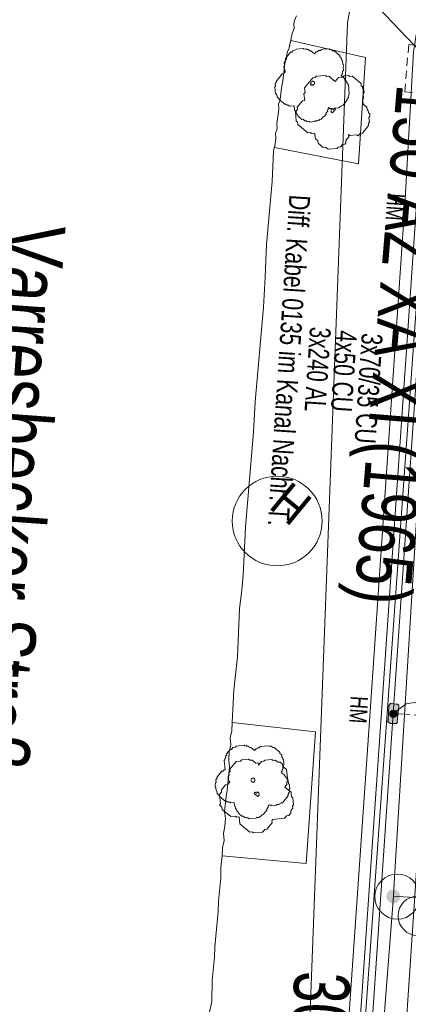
# Model space of a CAD drawing. Header units: metres. Extents: x -740 to 758, y -633 to 854.
# Tile 427 of 656: x -33 to -23, y -337 to -312. Entities that reach past the tile are written whole.
import ezdxf

# ---------------------------------------------------------------- set-up
doc = ezdxf.new("R2010")
doc.units = ezdxf.units.M
doc.header["$MEASUREMENT"] = 0
doc.linetypes.add('208_125', pattern=[0.3328, 0.208, -0.1248])
doc.linetypes.add('416_125', pattern=[0.5408, 0.416, -0.1248])
for name, color, linetype in [('Gas.LOVION', 7, 'Continuous'), ('Gis.LOVION', 7, 'Continuous'), ('Grundkarte.LOVION', 7, 'Continuous'), ('Grundkarte_Text.LOVION', 7, 'Continuous'), ('Strom.LOVION', 7, 'Continuous'), ('StromBemass.LOVION', 7, 'Continuous'), ('Telko.LOVION', 7, 'Continuous'), ('Wasser.LOVION', 7, 'Continuous')]:
    doc.layers.add(name, color=color, linetype=linetype)
doc.styles.add('ERSTELLTER_STIL_1', font='arial.ttf')

msp = doc.modelspace()

# ---------------------------------------------------------------- hatches: boundary and pattern name
at = {"layer": 'Gas.LOVION', "linetype": 'Continuous', "lineweight": 13}
for points in [[(-23.043, -334.519), (-23.03, -334.501), (-23.02, -334.482), (-23.012, -334.462), (-23.006, -334.44), (-23.004, -334.419), (-23.004, -334.397), (-23.007, -334.375), (-23.012, -334.354), (-23.02, -334.333), (-23.031, -334.314), (-23.044, -334.296), (-23.059, -334.28), (-23.076, -334.266), (-23.095, -334.255), (-23.114, -334.245), (-23.135, -334.239), (-23.157, -334.235), (-23.179, -334.233), (-23.201, -334.235), (-23.222, -334.239), (-23.243, -334.246), (-23.263, -334.255), (-23.282, -334.267), (-23.299, -334.281), (-23.314, -334.297), (-23.326, -334.315), (-23.337, -334.334), (-23.345, -334.355), (-23.35, -334.376), (-23.353, -334.398), (-23.353, -334.42), (-23.35, -334.441), (-23.345, -334.463), (-23.336, -334.483), (-23.326, -334.502), (-23.313, -334.52), (-23.298, -334.536), (-23.281, -334.55), (-23.262, -334.562), (-23.242, -334.571), (-23.221, -334.578), (-23.2, -334.582), (-23.178, -334.583), (-23.156, -334.582), (-23.134, -334.577), (-23.113, -334.571), (-23.094, -334.561), (-23.075, -334.549), (-23.058, -334.535)], [(-23.039, -334.518), (-23.026, -334.501), (-23.015, -334.481), (-23.007, -334.461), (-23.002, -334.44), (-22.999, -334.418), (-22.999, -334.396), (-23.002, -334.374), (-23.008, -334.353), (-23.016, -334.332), (-23.027, -334.313), (-23.04, -334.295), (-23.055, -334.279), (-23.072, -334.266), (-23.09, -334.254), (-23.11, -334.245), (-23.131, -334.238), (-23.153, -334.234), (-23.175, -334.232), (-23.196, -334.234), (-23.218, -334.238), (-23.239, -334.245), (-23.259, -334.254), (-23.277, -334.266), (-23.294, -334.28), (-23.309, -334.296), (-23.322, -334.314), (-23.333, -334.333), (-23.341, -334.354), (-23.346, -334.375), (-23.349, -334.397), (-23.349, -334.419), (-23.346, -334.441), (-23.34, -334.462), (-23.332, -334.482), (-23.321, -334.502), (-23.308, -334.519), (-23.293, -334.535), (-23.276, -334.549), (-23.258, -334.561), (-23.238, -334.57), (-23.217, -334.577), (-23.195, -334.581), (-23.173, -334.582), (-23.151, -334.581), (-23.13, -334.577), (-23.109, -334.57), (-23.089, -334.56), (-23.071, -334.549), (-23.054, -334.535)]]:
    msp.add_hatch(color=7, dxfattribs=at).paths.add_polyline_path(points)
at = {"layer": 'Strom.LOVION', "linetype": 'Continuous', "lineweight": 13}
msp.add_hatch(color=7, dxfattribs=at).paths.add_polyline_path([(-23.292, -329.537), (-23.314, -329.924), (-23.327, -329.94), (-23.263, -329.993), (-23.13, -329.994), (-23.1, -329.991), (-23.074, -329.959), (-23.077, -329.93), (-23.039, -329.557), (-23.042, -329.528), (-23.074, -329.501), (-23.104, -329.504), (-23.224, -329.486), (-23.24, -329.473)])
at = {"layer": 'StromBemass.LOVION', "linetype": 'Continuous', "lineweight": 13}
msp.add_hatch(color=7, dxfattribs=at).paths.add_polyline_path([(-23.105, -329.803), (-23.098, -329.794), (-23.093, -329.784), (-23.089, -329.773), (-23.086, -329.761), (-23.084, -329.75), (-23.084, -329.738), (-23.086, -329.726), (-23.089, -329.715), (-23.093, -329.704), (-23.099, -329.694), (-23.106, -329.684), (-23.114, -329.676), (-23.123, -329.668), (-23.133, -329.662), (-23.143, -329.657), (-23.155, -329.653), (-23.166, -329.651), (-23.178, -329.65), (-23.19, -329.651), (-23.201, -329.653), (-23.212, -329.657), (-23.223, -329.662), (-23.233, -329.668), (-23.242, -329.676), (-23.25, -329.685), (-23.257, -329.694), (-23.262, -329.704), (-23.267, -329.715), (-23.27, -329.727), (-23.271, -329.738), (-23.271, -329.75), (-23.269, -329.762), (-23.266, -329.773), (-23.262, -329.784), (-23.256, -329.794), (-23.25, -329.804), (-23.241, -329.812), (-23.232, -329.82), (-23.222, -329.826), (-23.212, -329.831), (-23.201, -329.835), (-23.189, -329.837), (-23.177, -329.838), (-23.166, -329.837), (-23.154, -329.835), (-23.143, -329.831), (-23.132, -329.826), (-23.122, -329.819), (-23.113, -329.812)])

# ---------------------------------------------------------------- linework, layer by layer
at = {"layer": 'Gas.LOVION', "color": 5, "linetype": 'Continuous', "lineweight": 18}
for points in [[(-27.533, -398.019), (-27.033, -389.68), (-26.695, -383.765), (-26.481, -380.656), (-26.287, -377.504), (-25.652, -368.279), (-24.929, -359.504), (-24.78, -357.554), (-24.256, -349.907), (-23.821, -342.727), (-23.171, -334.402), (-23.145, -333.912), (-22.395, -321.632), (-22.127, -316.818), (-22.047, -316.426), (-21.365, -312.517), (-20.447, -308.614)], [(-23.171, -334.402), (-23.068, -334.407), (-15.712, -334.826), (-14.979, -334.916)]]:
    msp.add_lwpolyline(points, dxfattribs=at)
at = {"layer": 'Gas.LOVION', "color": 7, "linetype": 'Continuous', "lineweight": 13}
msp.add_circle((-23.078, -334.412), 0.574, dxfattribs=at)
at = {"layer": 'Gis.LOVION', "color": 44, "linetype": 'Continuous', "lineweight": 18}
for points in [[(-24.829, -314.274), (-24.826, -314.303), (-24.853, -314.336), (-24.85, -314.365), (-24.889, -314.413), (-24.886, -314.442), (-24.939, -314.507), (-24.969, -314.509), (-25.021, -314.574), (-25.051, -314.577), (-25.064, -314.593), (-25.093, -314.596), (-25.106, -314.612), (-25.165, -314.617), (-25.178, -314.633), (-25.295, -314.645), (-25.311, -314.632), (-25.37, -314.637), (-25.402, -314.611), (-25.431, -314.614), (-25.479, -314.574), (-25.509, -314.577), (-25.605, -314.498), (-25.608, -314.469), (-25.64, -314.442), (-25.643, -314.413), (-25.675, -314.386), (-25.678, -314.357), (-25.694, -314.344), (-25.706, -314.227), (-25.823, -314.238), (-25.855, -314.212), (-25.884, -314.215), (-25.916, -314.188), (-25.945, -314.191), (-26.09, -314.072), (-26.093, -314.043), (-26.141, -314.003), (-26.147, -313.945), (-26.179, -313.918), (-26.196, -313.743), (-26.183, -313.727), (-26.189, -313.668), (-26.162, -313.636), (-26.165, -313.607), (-26.007, -313.414), (-25.977, -313.411), (-25.951, -313.379), (-25.922, -313.376), (-25.954, -313.35), (-25.941, -313.334), (-25.944, -313.304), (-25.96, -313.291), (-25.965, -313.233), (-25.952, -313.217), (-25.961, -313.129), (-25.934, -313.097), (-25.937, -313.067), (-25.924, -313.051), (-25.927, -313.022), (-25.795, -312.861), (-25.765, -312.858), (-25.739, -312.826), (-25.71, -312.823), (-25.697, -312.807), (-25.667, -312.804), (-25.654, -312.788), (-25.478, -312.771), (-25.462, -312.784), (-25.404, -312.779), (-25.388, -312.792), (-25.358, -312.789), (-25.31, -312.829), (-25.281, -312.826), (-25.185, -312.905), (-25.145, -312.857), (-25.116, -312.854), (-25.089, -312.822), (-25.031, -312.816), (-25.018, -312.8), (-24.988, -312.797), (-24.975, -312.781), (-24.887, -312.773), (-24.871, -312.786), (-24.813, -312.78), (-24.797, -312.793), (-24.767, -312.79), (-24.719, -312.83), (-24.69, -312.827), (-24.545, -312.946), (-24.542, -312.975), (-24.51, -313.002), (-24.507, -313.031), (-24.491, -313.044), (-24.488, -313.073), (-24.472, -313.087), (-24.464, -313.174), (-24.448, -313.188), (-24.445, -313.217), (-24.458, -313.233), (-24.449, -313.321), (-24.476, -313.353), (-24.473, -313.382), (-24.486, -313.398), (-24.483, -313.428), (-24.51, -313.46), (-24.413, -313.539), (-24.41, -313.568), (-24.378, -313.595), (-24.375, -313.624), (-24.343, -313.65), (-24.34, -313.68), (-24.324, -313.693), (-24.301, -313.927), (-24.315, -313.943), (-24.312, -313.972), (-24.325, -313.988), (-24.322, -314.018), (-24.362, -314.066), (-24.359, -314.095), (-24.465, -314.224), (-24.494, -314.227), (-24.507, -314.243), (-24.536, -314.246), (-24.563, -314.278), (-24.68, -314.289), (-24.693, -314.305), (-24.722, -314.308), (-24.738, -314.295), (-24.797, -314.301)], [(-25.211, -313.691), (-25.224, -313.707), (-25.24, -313.694), (-25.254, -313.71), (-25.286, -313.683), (-25.273, -313.667), (-25.289, -313.654), (-25.275, -313.638), (-25.262, -313.622), (-25.249, -313.606), (-25.236, -313.59), (-25.188, -313.629), (-25.185, -313.659), (-25.198, -313.675)], [(-26.341, -332.067), (-26.367, -332.099), (-26.364, -332.128), (-26.404, -332.176), (-26.401, -332.206), (-26.493, -332.318), (-26.523, -332.321), (-26.562, -332.369), (-26.592, -332.372), (-26.605, -332.388), (-26.663, -332.394), (-26.676, -332.41), (-26.852, -332.427), (-26.884, -332.401), (-26.914, -332.404), (-26.93, -332.39), (-26.959, -332.393), (-27.007, -332.354), (-27.036, -332.357), (-27.117, -332.29), (-27.12, -332.261), (-27.168, -332.222), (-27.171, -332.192), (-27.203, -332.166), (-27.209, -332.107), (-27.225, -332.094), (-27.233, -332.006), (-27.321, -332.015), (-27.337, -332.002), (-27.366, -332.005), (-27.382, -331.991), (-27.412, -331.994), (-27.444, -331.968), (-27.473, -331.971), (-27.618, -331.852), (-27.621, -331.823), (-27.669, -331.783), (-27.675, -331.724), (-27.691, -331.711), (-27.699, -331.623), (-27.715, -331.61), (-27.721, -331.552), (-27.708, -331.535), (-27.711, -331.506), (-27.697, -331.49), (-27.703, -331.432), (-27.664, -331.383), (-27.666, -331.354), (-27.548, -331.209), (-27.518, -331.207), (-27.492, -331.174), (-27.463, -331.172), (-27.485, -330.937), (-27.472, -330.921), (-27.475, -330.892), (-27.449, -330.86), (-27.452, -330.831), (-27.425, -330.799), (-27.428, -330.769), (-27.336, -330.657), (-27.306, -330.654), (-27.267, -330.606), (-27.208, -330.6), (-27.182, -330.568), (-26.977, -330.548), (-26.961, -330.561), (-26.931, -330.558), (-26.915, -330.571), (-26.886, -330.568), (-26.838, -330.608), (-26.809, -330.605), (-26.712, -330.684), (-26.673, -330.636), (-26.643, -330.633), (-26.63, -330.617), (-26.601, -330.614), (-26.574, -330.582), (-26.369, -330.562), (-26.353, -330.576), (-26.295, -330.57), (-26.247, -330.609), (-26.217, -330.607), (-26.073, -330.725), (-26.07, -330.755), (-26.022, -330.794), (-26.016, -330.853), (-26, -330.866), (-25.997, -330.895), (-25.981, -330.909), (-25.967, -331.055), (-25.98, -331.071), (-25.977, -331.1), (-25.99, -331.116), (-25.987, -331.146), (-26.014, -331.178), (-26.011, -331.207), (-26.024, -331.223), (-26.021, -331.252), (-25.941, -331.318), (-25.938, -331.348), (-25.89, -331.387), (-25.887, -331.417), (-25.855, -331.443), (-25.846, -331.531), (-25.83, -331.544), (-25.819, -331.661), (-25.832, -331.677), (-25.826, -331.736), (-25.839, -331.752), (-25.837, -331.781), (-25.863, -331.813), (-25.86, -331.843), (-26.005, -332.019), (-26.035, -332.022), (-26.048, -332.038), (-26.077, -332.041), (-26.09, -332.057), (-26.149, -332.063), (-26.162, -332.079), (-26.279, -332.09), (-26.295, -332.077), (-26.325, -332.08)]]:
    msp.add_lwpolyline(points, close=True, dxfattribs=at)
msp.add_circle((-26.756, -331.44), 0.0525, dxfattribs=at)
at = {"layer": 'Grundkarte.LOVION', "color": 8, "linetype": 'Continuous', "lineweight": 18}
for points in [[(-16.914, -266.447), (-16.979, -267.902), (-20.542, -314.89), (-39.045, -295.537), (-38.891, -293.186), (-37.671, -276.634), (-36.421, -259.192), (-35.729, -254.484)], [(-16.979, -267.902), (-20.542, -314.89), (-39.045, -295.537)], [(-47.04, -403.606), (-45.615, -383.723), (-44.433, -367.086), (-43.35, -352.468), (-42.184, -335.98), (-41.207, -322.998), (-40.023, -307.602), (-39.045, -295.537), (-20.542, -314.89), (-21.336, -325.814), (-22.255, -338.79), (-24.507, -370.162), (-25.902, -389.155), (-27.002, -405.105)], [(-47.04, -403.606), (-45.615, -383.723), (-44.433, -367.086), (-43.35, -352.468), (-42.184, -335.98), (-41.207, -322.998), (-40.023, -307.602), (-39.045, -295.537), (-20.542, -314.89), (-21.336, -325.814), (-22.255, -338.79), (-24.507, -370.162), (-25.902, -389.155), (-27.002, -405.105)], [(-25.649, -311.931), (-25.696, -312.054), (-25.717, -312.144), (-25.706, -312.261), (-25.753, -312.384), (-25.835, -312.747), (-25.883, -312.87), (-25.898, -313.019), (-25.945, -313.142), (-25.99, -313.59), (-26.031, -313.771), (-26.061, -314.069), (-26.108, -314.192), (-26.096, -314.309), (-26.111, -314.459), (-26.132, -314.549), (-26.147, -314.699), (-26.136, -314.816), (-26.183, -314.939), (-26.171, -315.056), (-26.186, -315.205), (-26.228, -315.386)], [(-27.284, -329.972), (-27.247, -329.141), (-27.197, -328.752), (-27.152, -328.304), (-27.096, -327.057), (-27.046, -326.668), (-27.001, -326.22), (-26.945, -324.973), (-26.738, -322.559), (-26.695, -321.787), (-26.488, -319.372), (-26.445, -318.6), (-26.409, -317.768), (-26.27, -316.159), (-26.228, -315.386)], [(-27.544, -333.367), (-27.534, -333.159), (-27.493, -332.978), (-27.51, -332.802), (-27.469, -332.62), (-27.459, -332.413), (-27.477, -332.237), (-27.432, -331.789), (-27.411, -331.699), (-27.351, -331.102), (-27.368, -330.926), (-27.359, -330.718), (-27.318, -330.537), (-27.335, -330.361), (-27.294, -330.18), (-27.284, -329.972)], [(-28.053, -339.948), (-28.017, -339.708), (-28.014, -339.442), (-27.951, -339.17), (-27.944, -338.637), (-27.909, -338.397), (-27.905, -338.131), (-27.87, -337.891), (-27.863, -337.358), (-27.801, -337.086), (-27.793, -336.554), (-27.734, -335.957), (-27.73, -335.69), (-27.64, -334.795), (-27.637, -334.528), (-27.577, -333.932), (-27.573, -333.665), (-27.544, -333.367)]]:
    msp.add_lwpolyline(points, dxfattribs=at)
at = {"layer": 'Grundkarte.LOVION', "color": 253, "linetype": 'Continuous', "lineweight": 18}
for points in [[(-26.207, -315.296), (-26.186, -315.205), (-26.171, -315.056), (-26.183, -314.939), (-26.136, -314.816), (-26.147, -314.699), (-26.132, -314.549), (-26.111, -314.459), (-26.096, -314.309), (-26.108, -314.192), (-26.061, -314.069), (-26.031, -313.771), (-25.99, -313.59), (-25.945, -313.142), (-25.898, -313.019), (-25.883, -312.87), (-25.835, -312.747), (-25.794, -312.566), (-23.89, -313), (-24.068, -315.707)], [(-27.544, -333.367), (-27.534, -333.159), (-27.493, -332.978), (-27.51, -332.802), (-27.469, -332.62), (-27.459, -332.413), (-27.477, -332.237), (-27.432, -331.789), (-27.411, -331.699), (-27.351, -331.102), (-27.368, -330.926), (-27.359, -330.718), (-27.318, -330.537), (-27.335, -330.361), (-27.294, -330.18), (-27.284, -329.972), (-25.163, -330.208), (-25.396, -333.57)]]:
    msp.add_lwpolyline(points, close=True, dxfattribs=at)
at = {"layer": 'Grundkarte.LOVION', "color": 9, "linetype": 'Continuous', "lineweight": 18}
for points in [[(-24.318, -314.963), (-24.313, -315.022), (-24.392, -315.118), (-24.386, -315.177), (-24.413, -315.209), (-24.471, -315.215), (-24.524, -315.279), (-24.582, -315.285), (-24.609, -315.317), (-24.843, -315.34), (-24.907, -315.287), (-24.966, -315.292), (-25.094, -315.187), (-25.1, -315.128), (-25.164, -315.075), (-25.176, -314.958), (-25.208, -314.932), (-25.267, -314.938), (-25.299, -314.911), (-25.357, -314.917), (-25.614, -314.706), (-25.62, -314.647), (-25.652, -314.621), (-25.675, -314.386), (-25.622, -314.322), (-25.628, -314.264), (-25.496, -314.103), (-25.437, -314.097), (-25.455, -313.922), (-25.428, -313.889), (-25.44, -313.772), (-25.228, -313.515), (-25.17, -313.509), (-25.143, -313.477), (-24.909, -313.454), (-24.877, -313.481), (-24.818, -313.475), (-24.658, -313.607), (-24.579, -313.511), (-24.461, -313.499), (-24.435, -313.467), (-24.318, -313.456), (-24.286, -313.482), (-24.227, -313.476), (-24.002, -313.661), (-23.997, -313.72), (-23.964, -313.746), (-23.959, -313.805), (-23.927, -313.831), (-23.921, -313.89), (-23.947, -313.922), (-23.936, -314.039), (-23.962, -314.071), (-23.951, -314.188), (-23.854, -314.268), (-23.849, -314.326), (-23.816, -314.353), (-23.811, -314.411), (-23.779, -314.437), (-23.773, -314.496), (-23.799, -314.528), (-23.788, -314.645), (-23.814, -314.677), (-23.809, -314.736), (-23.967, -314.929), (-24.026, -314.935), (-24.078, -314.999), (-24.111, -314.972), (-24.286, -314.99)], [(-24.7, -314.38), (-24.727, -314.412), (-24.759, -314.386), (-24.765, -314.327), (-24.738, -314.295), (-24.706, -314.321), (-24.68, -314.289), (-24.648, -314.316), (-24.674, -314.348)], [(-26.245, -332.442), (-26.271, -332.474), (-26.266, -332.532), (-26.398, -332.693), (-26.456, -332.699), (-26.509, -332.763), (-26.743, -332.786), (-26.775, -332.76), (-26.834, -332.765), (-27.091, -332.554), (-27.108, -332.378), (-27.167, -332.384), (-27.199, -332.358), (-27.316, -332.369), (-27.541, -332.184), (-27.547, -332.126), (-27.611, -332.073), (-27.584, -332.041), (-27.607, -331.806), (-27.555, -331.742), (-27.56, -331.684), (-27.455, -331.555), (-27.396, -331.549), (-27.343, -331.485), (-27.375, -331.459), (-27.387, -331.342), (-27.36, -331.309), (-27.366, -331.251), (-27.34, -331.219), (-27.345, -331.16), (-27.187, -330.967), (-27.07, -330.956), (-27.043, -330.924), (-26.868, -330.907), (-26.836, -330.933), (-26.777, -330.927), (-26.681, -331.007), (-26.622, -331.001), (-26.616, -331.059), (-26.537, -330.963), (-26.479, -330.957), (-26.452, -330.925), (-26.277, -330.908), (-26.244, -330.934), (-26.186, -330.929), (-26.122, -330.981), (-26.063, -330.976), (-25.999, -331.029), (-25.993, -331.087), (-25.897, -331.166), (-25.868, -331.459), (-25.894, -331.491), (-25.889, -331.55), (-25.942, -331.614), (-25.781, -331.746), (-25.769, -331.863), (-25.737, -331.89), (-25.72, -332.065), (-25.746, -332.097), (-25.741, -332.156), (-25.794, -332.22), (-25.788, -332.279), (-25.841, -332.343), (-25.899, -332.349), (-25.952, -332.413)], [(-26.601, -331.826), (-26.627, -331.858), (-26.723, -331.779), (-26.697, -331.747), (-26.665, -331.773), (-26.638, -331.741), (-26.606, -331.768)]]:
    msp.add_lwpolyline(points, close=True, dxfattribs=at)
at = {"layer": 'Grundkarte.LOVION', "color": 253, "linetype": 'Continuous', "lineweight": 18}
msp.add_circle((-26.138, -324.826), 1.145, dxfattribs=at)
at = {"layer": 'Strom.LOVION', "color": 150, "linetype": 'Continuous', "lineweight": 18}
for points in [[(-23.903, -340.37), (-23.185, -329.734), (-22.293, -316.79), (-21.669, -308.66), (-20.461, -303.325), (-20.263, -301.119), (-18.554, -279.45), (-18.492, -277.966), (-18.364, -277.318), (-17.951, -276.849), (-17.342, -276.73), (-16.67, -276.96), (-16.047, -277.283)], [(-44.362, -341.218), (-44.383, -341.604), (-43.029, -341.693), (-40.985, -341.893), (-37.475, -342.273), (-27.208, -343.605), (-25.223, -343.647), (-24.452, -343.527), (-24.387, -342.826), (-23.483, -329.704), (-22.591, -316.76), (-21.954, -308.614), (-21.215, -305.29), (-20.285, -304.224), (-19.717, -303.075), (-19.464, -302.341), (-19.244, -301.714), (-19.182, -300.688), (-17.577, -278.719), (-17.146, -277.834), (-16.461, -277.427), (-16.103, -277.614)]]:
    msp.add_lwpolyline(points, dxfattribs=at)
at = {"layer": 'Strom.LOVION', "color": 1, "linetype": 'Continuous', "lineweight": 18}
msp.add_lwpolyline([(-24.782, -344.225), (-23.765, -329.687), (-22.887, -316.759), (-22.663, -312.851), (-22.216, -310.014), (-21.029, -307.193)], dxfattribs=at)
at = {"layer": 'Strom.LOVION', "color": 7, "linetype": 'Continuous', "lineweight": 13}
msp.add_lwpolyline([(-23.292, -329.537), (-23.24, -329.473), (-23.224, -329.486), (-23.104, -329.504), (-23.074, -329.501), (-23.042, -329.528), (-23.039, -329.557), (-23.077, -329.93), (-23.074, -329.959), (-23.1, -329.991), (-23.13, -329.994), (-23.263, -329.993), (-23.327, -329.94), (-23.314, -329.924)], close=True, dxfattribs=at)
at = {"layer": 'Strom.LOVION', "color": 5, "linetype": 'Continuous', "lineweight": 18}
msp.add_lwpolyline([(-23.185, -329.734), (-22.853, -329.494), (-22.635, -329.458), (-22.406, -329.539), (-22.193, -329.903), (-21.596, -329.963), (-18.586, -330.067)], dxfattribs=at)
at = {"layer": 'StromBemass.LOVION', "color": 7, "linetype": '416_125', "lineweight": 13}
msp.add_lwpolyline([(-23.185, -329.734), (-18.586, -330.067), (-18.882, -334.293), (-19.519, -343.193), (-19.603, -344.605), (-19.707, -346.108)], dxfattribs=at)
at = {"layer": 'StromBemass.LOVION', "color": 7, "linetype": 'Continuous', "lineweight": 13}
msp.add_circle((-23.178, -329.744), 0.0935, dxfattribs=at)
at = {"layer": 'Telko.LOVION', "color": 1, "linetype": 'Continuous', "lineweight": 18}
msp.add_lwpolyline([(-18.412, -265.19), (-18.493, -267.681), (-18.548, -268.174), (-18.529, -268.674), (-22.266, -312.827), (-22.247, -313.327), (-22.198, -313.825), (-26.556, -374.752), (-26.66, -375.501), (-26.706, -374.737), (-24.346, -312.114), (-24.212, -311.362), (-24.361, -310.593), (-19.777, -276.614), (-19.66, -275.849), (-19.705, -275.085), (-19.161, -270.066), (-18.171, -265.388)], dxfattribs=at)
at = {"layer": 'Telko.LOVION', "color": 9, "linetype": '208_125', "lineweight": 18}
msp.add_lwpolyline([(-21.697, -313.968), (-22.888, -313.877), (-22.784, -312.67), (-21.59, -312.79)], close=True, dxfattribs=at)
at = {"layer": 'Wasser.LOVION', "color": 150, "linetype": 'Continuous', "lineweight": 18}
msp.add_lwpolyline([(-27.295, -401.203), (-26.415, -388.437), (-25.913, -380.881), (-25.498, -376.51), (-24.828, -366.884), (-24.54, -362.57), (-23.303, -344.39), (-22.665, -334.899), (-21.962, -324.25), (-21.437, -317.223), (-21.424, -317.207), (-20.86, -312.098), (-19.654, -308.108)], dxfattribs=at)
at = {"layer": 'Wasser.LOVION', "color": 7, "linetype": 'Continuous', "lineweight": 13}
msp.add_circle((-22.559, -334.901), 0.5, dxfattribs=at)

# ---------------------------------------------------------------- texts
at = {"layer": 'Gas.LOVION', "color": 5, "linetype": 'Continuous', "lineweight": 18, "insert": (-26.121, -336.276), "char_height": 1.4228, "attachment_point": 7, "rotation": 267.2449, "style": 'ERSTELLTER_STIL_1'}
msp.add_mtext('{\\A1;\\W0.72098x;300 ND ST UA (1965)}', dxfattribs=at)
at = {"layer": 'Grundkarte_Text.LOVION', "color": 8, "linetype": 'Continuous', "lineweight": 18, "insert": (-33.15, -317.205), "char_height": 1.60082, "attachment_point": 7, "rotation": 265.848, "style": 'ERSTELLTER_STIL_1'}
msp.add_mtext('{\\A1;\\W0.72140x;Varresbecker Straße}', dxfattribs=at)
at = {"layer": 'Grundkarte_Text.LOVION', "color": 253, "linetype": 'Continuous', "lineweight": 18, "insert": (-26.385, -324.476), "char_height": 0.8973, "attachment_point": 7, "rotation": 320.5834, "style": 'ERSTELLTER_STIL_1'}
msp.add_mtext('{\\A1;\\W0.89450x;H}', dxfattribs=at)
at = {"layer": 'Strom.LOVION', "color": 1, "linetype": 'Continuous', "lineweight": 18, "char_height": 0.53355, "attachment_point": 7, "rotation": 266.2443, "style": 'ERSTELLTER_STIL_1'}
for s, insert in [('{\\A1;\\W0.72492x;Diff. Kabel 0135 im Kanal Nachr. T.}', (-25.832, -316.489)), ('{\\A1;\\W0.68547x;3x240 AL }', (-25.308, -319.862))]:
    msp.add_mtext(s, dxfattribs=dict(at, insert=insert))
at = {"layer": 'Strom.LOVION', "color": 7, "linetype": 'Continuous', "lineweight": 13, "attachment_point": 7, "style": 'ERSTELLTER_STIL_1'}
for s, insert, char_height, rotation in [('{\\A1;\\W0.71564x;HM}', (-23.328, -316.453), 0.44459, 266.2462), ('{\\A1;\\W0.71563x;HM}', (-24.261, -329.283), 0.44461, 266.243)]:
    msp.add_mtext(s, dxfattribs=dict(at, insert=insert, char_height=char_height, rotation=rotation))
at = {"layer": 'Strom.LOVION', "color": 150, "linetype": 'Continuous', "lineweight": 18, "char_height": 0.53355, "attachment_point": 7, "rotation": 266.2443, "style": 'ERSTELLTER_STIL_1'}
for s, insert in [('{\\A1;\\W0.71557x;4x50 CU}', (-24.642, -319.949)), ('{\\A1;\\W0.71558x;3x70/35 CU}', (-23.988, -320.019))]:
    msp.add_mtext(s, dxfattribs=dict(at, insert=insert))
at = {"layer": 'Wasser.LOVION', "color": 150, "linetype": 'Continuous', "lineweight": 18, "insert": (-23.509, -313.626), "char_height": 1.42279, "attachment_point": 7, "rotation": 265.2442, "style": 'ERSTELLTER_STIL_1'}
msp.add_mtext('{\\A1;\\W0.72425x;150 AZ XA XI (1965)}', dxfattribs=at)

doc.saveas('drawing.dxf')
